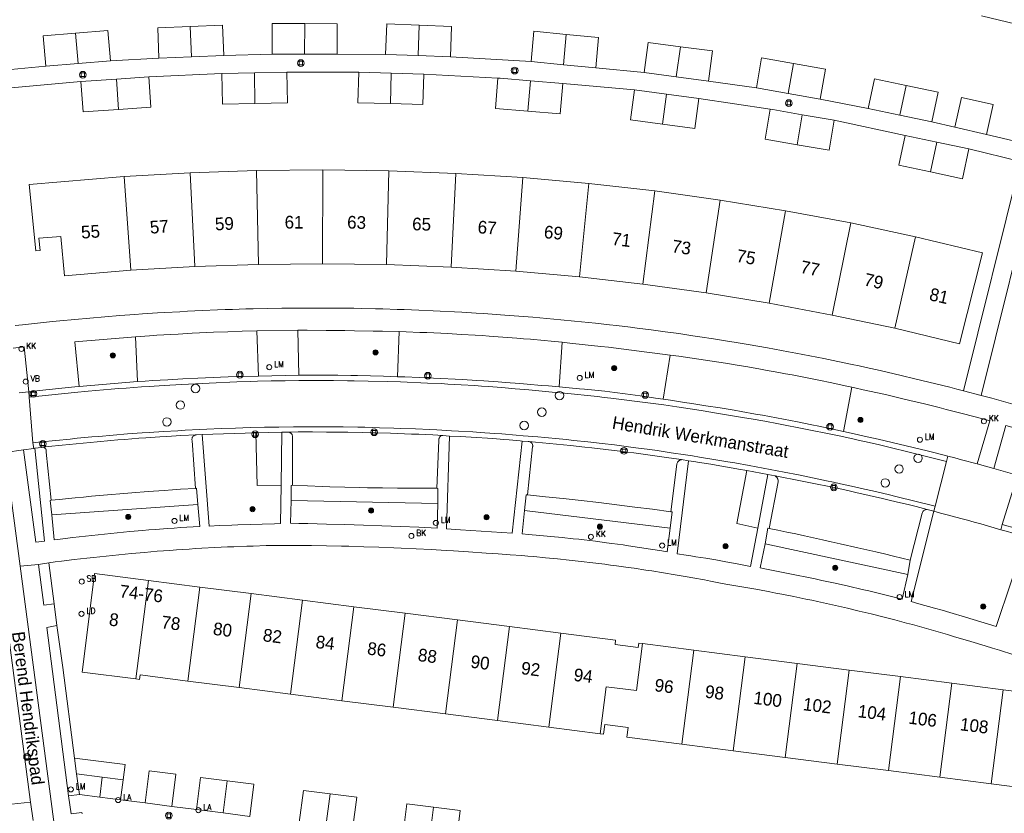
# Model space of a CAD drawing. Header units: metres. Extents: x 138165 to 154469, y 480134 to 494189.
# Tile 664 of 1056: x 146390 to 146487, y 487765 to 487843. Entities that reach past the tile are written whole.
import ezdxf

# ---------------------------------------------------------------- set-up
doc = ezdxf.new("R2010")
doc.units = ezdxf.units.M
doc.header["$LTSCALE"] = 0.001
doc.header["$MEASUREMENT"] = 0
for name, color, linetype, lineweight in [('Level 5', 7, 'Continuous', 0), ('TOP-L-topo objecten punt', 7, 'Continuous', 0), ('TOP-L-topo objecten vlak', 7, 'Continuous', 0), ('TOP-L-verharding molgoot', 7, 'Continuous', 0), ('TOP-T-topo huisnummering naamgeving', 7, 'Continuous', 0)]:
    doc.layers.add(name, color=color, linetype=linetype, lineweight=lineweight)
doc.styles.add('Style-INTL_ISO', font='INTL_ISO.shx')
doc.styles.add('Style-STANDARD', font='STANDARD.shx')

# ---------------------------------------------------------------- blocks, each defined once
blk = doc.blocks.new('24')
at = {"layer": 'TOP-L-topo objecten punt', "color": 7, "linetype": 'Continuous', "lineweight": 0}
for radius in [0.025, 0.0182, 0.0115, 0.005]:
    blk.add_circle((0, 0), radius, dxfattribs=at)
blk = doc.blocks.new('40')
at = {"layer": 'TOP-L-topo objecten punt', "color": 7, "linetype": 'Continuous', "lineweight": 0}
blk.add_circle((0, 0), 0.025, dxfattribs=at)
at = {"layer": 'TOP-L-topo objecten punt', "color": 7, "linetype": 'Continuous', "lineweight": 0, "style": 'Style-STANDARD'}
blk.add_text('LA', height=0.06, dxfattribs=at).set_placement((0.0483, 0))
blk = doc.blocks.new('39')
at = {"layer": 'TOP-L-topo objecten punt', "color": 7, "linetype": 'Continuous', "lineweight": 0}
for p, q in [((0.0175, 0.0175), (-0.0175, 0.0175)), ((-0.0175, 0.0175), (-0.0175, -0.0175)), ((0.0175, 0.0175), (0.0175, -0.0175)), ((0.0175, -0.0175), (-0.0175, -0.0175))]:
    blk.add_line(p, q, dxfattribs=at)
blk.add_circle((0, 0), 0.0332, dxfattribs=at)
blk = doc.blocks.new('*U13')
at = {"layer": 'Level 5', "color": 7, "linetype": 'Continuous', "lineweight": 0}
blk.add_circle((0, 0), 0.0415, dxfattribs=at)
blk = doc.blocks.new('150')
at = {"layer": 'Level 5', "color": 7, "linetype": 'Continuous', "lineweight": 0}
blk.add_blockref('*U13', (0, 0), dxfattribs=at)
blk = doc.blocks.new('72')
at = {"layer": 'TOP-L-topo objecten punt', "color": 7, "linetype": 'Continuous', "lineweight": 0}
blk.add_circle((0, 0), 0.025, dxfattribs=at)
at = {"layer": 'TOP-L-topo objecten punt', "color": 7, "linetype": 'Continuous', "lineweight": 0, "style": 'Style-STANDARD'}
blk.add_text('BK', height=0.06, dxfattribs=at).set_placement((0.0483, 0))
blk = doc.blocks.new('121')
at = {"layer": 'TOP-L-topo objecten punt', "color": 7, "linetype": 'Continuous', "lineweight": 0}
blk.add_circle((0, 0), 0.025, dxfattribs=at)
at = {"layer": 'TOP-L-topo objecten punt', "color": 7, "linetype": 'Continuous', "lineweight": 0, "style": 'Style-STANDARD'}
blk.add_text('LD', height=0.06, dxfattribs=at).set_placement((0.0483, 0))
blk = doc.blocks.new('16')
at = {"layer": 'TOP-L-topo objecten punt', "color": 7, "linetype": 'Continuous', "lineweight": 0}
blk.add_circle((0, 0), 0.025, dxfattribs=at)
at = {"layer": 'TOP-L-topo objecten punt', "color": 7, "linetype": 'Continuous', "lineweight": 0, "style": 'Style-STANDARD'}
blk.add_text('LM', height=0.06, dxfattribs=at).set_placement((0.0483, 0))
blk = doc.blocks.new('119')
at = {"layer": 'TOP-L-topo objecten punt', "color": 7, "linetype": 'Continuous', "lineweight": 0}
blk.add_circle((0, 0), 0.025, dxfattribs=at)
at = {"layer": 'TOP-L-topo objecten punt', "color": 7, "linetype": 'Continuous', "lineweight": 0, "style": 'Style-STANDARD'}
blk.add_text('KK', height=0.06, dxfattribs=at).set_placement((0.0483, 0))
blk = doc.blocks.new('175')
at = {"layer": 'TOP-L-topo objecten punt', "color": 7, "linetype": 'Continuous', "lineweight": 0}
blk.add_circle((0, 0), 0.025, dxfattribs=at)
at = {"layer": 'TOP-L-topo objecten punt', "color": 7, "linetype": 'Continuous', "lineweight": 0, "style": 'Style-STANDARD'}
blk.add_text('SB', height=0.06, dxfattribs=at).set_placement((0.0483, 0))
blk = doc.blocks.new('14')
at = {"layer": 'TOP-L-topo objecten punt', "color": 7, "linetype": 'Continuous', "lineweight": 0}
blk.add_circle((0, 0), 0.025, dxfattribs=at)
at = {"layer": 'TOP-L-topo objecten punt', "color": 7, "linetype": 'Continuous', "lineweight": 0, "style": 'Style-STANDARD'}
blk.add_text('VB', height=0.06, dxfattribs=at).set_placement((0.0483, 0))

msp = doc.modelspace()

# ---------------------------------------------------------------- linework, layer by layer
at = {"layer": 'TOP-L-topo objecten vlak', "flags": 128}
for points in [[(146494.997, 487855.976), (146488.788, 487831.246), (146485.011, 487832.147)], [(146484.495, 487843.833), (146490.393, 487842.4), (146492.668, 487851.376), (146486.589, 487852.854)], [(146406.53, 487842.79), (146403.333, 487842.659), (146403.455, 487839.662)], [(146409.85, 487839.923), (146409.728, 487842.921), (146406.53, 487842.79)], [(146406.53, 487842.79), (146406.652, 487839.793)], [(146417.819, 487843.06), (146414.619, 487843.064), (146414.615, 487840.064)], [(146417.815, 487840.059), (146417.819, 487843.06)], [(146421.015, 487840.055), (146421.019, 487843.055), (146417.819, 487843.06)], [(146429.101, 487842.908), (146425.903, 487843.025), (146425.795, 487840.027)], [(146428.993, 487839.91), (146429.101, 487842.908)], [(146432.191, 487839.795), (146432.299, 487842.793), (146429.101, 487842.908)], [(146395.245, 487842.11), (146392.056, 487841.844), (146392.304, 487838.855)], [(146398.683, 487839.386), (146398.435, 487842.375), (146395.245, 487842.11)], [(146395.245, 487842.11), (146395.494, 487839.121)], [(146443.593, 487842.001), (146440.407, 487842.305), (146440.122, 487839.319)], [(146443.593, 487842.001), (146443.308, 487839.015)], [(146446.494, 487838.712), (146446.778, 487841.698), (146443.593, 487842.001)], [(146454.832, 487840.789), (146451.66, 487841.212), (146451.264, 487838.238)], [(146454.832, 487840.789), (146454.436, 487837.815)], [(146457.608, 487837.392), (146458.004, 487840.366), (146454.832, 487840.789)], [(146406.652, 487839.793), (146403.455, 487839.662)], [(146409.85, 487839.923), (146406.652, 487839.793)], [(146414.615, 487840.064), (146409.85, 487839.923)], [(146417.815, 487840.059), (146414.615, 487840.064)], [(146421.015, 487840.055), (146417.815, 487840.059)], [(146425.795, 487840.027), (146421.015, 487840.055)], [(146428.993, 487839.91), (146425.795, 487840.027)], [(146432.191, 487839.795), (146428.993, 487839.91)], [(146440.122, 487839.319), (146432.191, 487839.795)], [(146392.304, 487838.855), (146386.078, 487838.269)], [(146395.494, 487839.121), (146392.304, 487838.855)], [(146398.683, 487839.386), (146395.494, 487839.121)], [(146403.455, 487839.662), (146398.683, 487839.386)], [(146443.308, 487839.015), (146440.122, 487839.319)], [(146446.494, 487838.712), (146443.308, 487839.015)], [(146465.988, 487839.125), (146462.836, 487839.676), (146462.319, 487836.721)], [(146465.471, 487836.17), (146465.988, 487839.125)], [(146468.623, 487835.618), (146469.14, 487838.573), (146465.988, 487839.125)], [(146399.264, 487837.593), (146402.457, 487837.811)], [(146399.468, 487834.601), (146402.66, 487834.818), (146402.457, 487837.811)], [(146402.457, 487837.811), (146409.66, 487838.132)], [(146409.66, 487838.132), (146412.859, 487838.198)], [(146409.66, 487838.132), (146409.72, 487835.134), (146412.919, 487835.199)], [(146412.859, 487838.198), (146416.058, 487838.262)], [(146412.859, 487838.198), (146412.919, 487835.199)], [(146412.919, 487835.199), (146416.118, 487835.263), (146416.058, 487838.262)], [(146416.058, 487838.262), (146423.156, 487838.263)], [(146423.156, 487838.263), (146423.07, 487835.266), (146426.27, 487835.174)], [(146423.156, 487838.263), (146426.355, 487838.173)], [(146426.27, 487835.174), (146426.355, 487838.173)], [(146426.27, 487835.174), (146429.468, 487835.083), (146429.554, 487838.082)], [(146426.355, 487838.173), (146429.554, 487838.082)], [(146429.554, 487838.082), (146436.844, 487837.688)], [(146451.264, 487838.238), (146446.494, 487838.712)], [(146454.436, 487837.815), (146451.264, 487838.238)], [(146457.608, 487837.392), (146454.436, 487837.815)], [(146386.322, 487836.494), (146395.773, 487837.352)], [(146395.773, 487837.352), (146399.264, 487837.593)], [(146395.773, 487837.352), (146395.976, 487834.362), (146399.468, 487834.601)], [(146399.468, 487834.601), (146399.264, 487837.593)], [(146436.844, 487837.688), (146436.623, 487834.699), (146439.811, 487834.442)], [(146436.844, 487837.688), (146437.094, 487837.67), (146440.054, 487837.432)], [(146440.054, 487837.432), (146439.811, 487834.442)], [(146439.811, 487834.442), (146443.003, 487834.185), (146443.244, 487837.175)], [(146440.054, 487837.432), (146443.244, 487837.175)], [(146443.244, 487837.175), (146450.32, 487836.544)], [(146462.319, 487836.721), (146457.608, 487837.392)], [(146477.094, 487836.97), (146473.964, 487837.636), (146473.339, 487834.702)], [(146476.469, 487834.036), (146477.094, 487836.97)], [(146479.599, 487833.369), (146480.224, 487836.303), (146477.094, 487836.97)], [(146450.32, 487836.544), (146449.906, 487833.573), (146453.076, 487833.146)], [(146450.32, 487836.544), (146453.479, 487836.118)], [(146453.076, 487833.146), (146453.479, 487836.118)], [(146453.479, 487836.118), (146456.65, 487835.691)], [(146465.471, 487836.17), (146462.319, 487836.721)], [(146468.623, 487835.618), (146465.471, 487836.17)], [(146453.076, 487833.146), (146456.25, 487832.717), (146456.65, 487835.691)], [(146456.65, 487835.691), (146463.693, 487834.627)], [(146473.339, 487834.702), (146468.623, 487835.618)], [(146485.011, 487832.147), (146485.65, 487835.078), (146482.527, 487835.776), (146481.888, 487832.845)], [(146463.693, 487834.627), (146463.18, 487831.674), (146466.329, 487831.127)], [(146463.693, 487834.627), (146463.951, 487834.585), (146466.845, 487834.082)], [(146466.329, 487831.127), (146466.845, 487834.082)], [(146466.845, 487834.082), (146469.998, 487833.535)], [(146476.469, 487834.036), (146473.339, 487834.702)], [(146479.599, 487833.369), (146476.469, 487834.036)], [(146466.329, 487831.127), (146469.485, 487830.579), (146469.998, 487833.535)], [(146469.998, 487833.535), (146476.986, 487832.042)], [(146481.888, 487832.845), (146479.599, 487833.369)], [(146476.986, 487832.042), (146476.359, 487829.109), (146479.486, 487828.441)], [(146476.986, 487832.042), (146480.115, 487831.374)], [(146485.011, 487832.147), (146481.888, 487832.845)], [(146479.486, 487828.441), (146480.115, 487831.374)], [(146480.115, 487831.374), (146483.244, 487830.705)], [(146479.486, 487828.441), (146482.617, 487827.771), (146483.244, 487830.705)], [(146483.244, 487830.705), (146488.348, 487829.476), (146482.723, 487806.88)], [(146406.55, 487828.37), (146400.035, 487827.987)], [(146413.072, 487828.594), (146406.55, 487828.37)], [(146406.55, 487828.37), (146406.981, 487819.12)], [(146419.599, 487828.659), (146413.072, 487828.594)], [(146413.072, 487828.594), (146413.277, 487819.337)], [(146419.577, 487819.399), (146419.599, 487828.659)], [(146426.124, 487828.564), (146419.599, 487828.659)], [(146426.124, 487828.564), (146425.876, 487819.307)], [(146432.723, 487828.305), (146426.124, 487828.564)], [(146432.246, 487819.059), (146432.723, 487828.305)], [(146439.312, 487827.883), (146432.723, 487828.305)], [(146484.48, 487806.419), (146490.082, 487829.019), (146495.646, 487827.435)], [(146400.035, 487827.987), (146390.687, 487827.208), (146391.314, 487820.657), (146391.743, 487820.693), (146391.627, 487821.909), (146393.789, 487822.089), (146394.16, 487818.206), (146400.692, 487818.75)], [(146400.035, 487827.987), (146400.692, 487818.75)], [(146438.607, 487818.65), (146439.312, 487827.883)], [(146445.816, 487827.307), (146439.312, 487827.883)], [(146444.882, 487818.094), (146445.816, 487827.307)], [(146452.304, 487826.571), (146445.816, 487827.307)], [(146452.304, 487826.571), (146451.14, 487817.384)], [(146458.769, 487825.678), (146452.304, 487826.571)], [(146458.769, 487825.678), (146457.38, 487816.523)], [(146465.207, 487824.627), (146458.769, 487825.678)], [(146463.597, 487815.508), (146465.207, 487824.627)], [(146471.623, 487823.418), (146465.207, 487824.627)], [(146471.623, 487823.418), (146469.789, 487814.341)], [(146478.006, 487822.062), (146471.623, 487823.418)], [(146478.006, 487822.062), (146475.951, 487813.032)], [(146475.951, 487813.032), (146482.325, 487811.498), (146484.6, 487820.474), (146478.006, 487822.062)], [(146413.277, 487819.337), (146419.577, 487819.399)], [(146419.577, 487819.399), (146425.876, 487819.307)], [(146400.692, 487818.75), (146406.981, 487819.12)], [(146406.981, 487819.12), (146413.277, 487819.337)], [(146425.876, 487819.307), (146432.246, 487819.059)], [(146432.246, 487819.059), (146438.607, 487818.65)], [(146438.607, 487818.65), (146444.882, 487818.094)], [(146444.882, 487818.094), (146451.14, 487817.384)], [(146451.14, 487817.384), (146457.38, 487816.523)], [(146457.38, 487816.523), (146463.597, 487815.508)], [(146463.597, 487815.508), (146469.789, 487814.341)], [(146482.723, 487806.88), (146482.07, 487807.049), (146481.385, 487807.224), (146480.013, 487807.569), (146479.327, 487807.738), (146477.952, 487808.071), (146476.576, 487808.396), (146475.887, 487808.556), (146474.508, 487808.869), (146473.128, 487809.175), (146472.437, 487809.325), (146471.745, 487809.472), (146470.361, 487809.762), (146468.975, 487810.045), (146468.282, 487810.183), (146467.588, 487810.319), (146466.894, 487810.453), (146466.199, 487810.585), (146465.504, 487810.716), (146464.809, 487810.844), (146463.417, 487811.095), (146461.51, 487811.43), (146460.149, 487811.661), (146459.468, 487811.774), (146458.105, 487811.993), (146456.741, 487812.205), (146456.059, 487812.307), (146454.693, 487812.507), (146453.326, 487812.699), (146451.958, 487812.883), (146450.589, 487813.059), (146449.904, 487813.143), (146448.533, 487813.307), (146447.847, 487813.386), (146446.475, 487813.539), (146445.103, 487813.683), (146444.416, 487813.752), (146443.042, 487813.884), (146441.667, 487814.008), (146440.979, 487814.067), (146440.291, 487814.124), (146438.915, 487814.233), (146437.539, 487814.333), (146435.423, 487814.479), (146434.716, 487814.525), (146433.3, 487814.611), (146432.592, 487814.652), (146431.175, 487814.726), (146430.467, 487814.76), (146429.049, 487814.822), (146427.632, 487814.877), (146426.923, 487814.901), (146425.505, 487814.943), (146424.796, 487814.961), (146423.378, 487814.992), (146422.669, 487815.004), (146421.251, 487815.022), (146419.832, 487815.032), (146418.414, 487815.035), (146417.704, 487815.033), (146416.286, 487815.023), (146415.577, 487815.015), (146414.158, 487814.994), (146412.74, 487814.964), (146412.031, 487814.946), (146410.71, 487814.903), (146409.97, 487814.876), (146409.229, 487814.847), (146407.749, 487814.783), (146407.008, 487814.748), (146406.268, 487814.711), (146405.529, 487814.672), (146404.049, 487814.588), (146403.309, 487814.543), (146401.831, 487814.447), (146401.091, 487814.396), (146399.613, 487814.288), (146398.136, 487814.172), (146396.659, 487814.048), (146395.183, 487813.916), (146393.708, 487813.776), (146392.971, 487813.703), (146391.497, 487813.552), (146390.023, 487813.392), (146389.287, 487813.309)], [(146469.789, 487814.341), (146475.951, 487813.032)], [(146413.116, 487812.783), (146411.648, 487812.743), (146410.245, 487812.697), (146408.843, 487812.643), (146407.441, 487812.581), (146406.74, 487812.547), (146405.338, 487812.472), (146404.637, 487812.432), (146403.937, 487812.39), (146403.236, 487812.346), (146402.536, 487812.3), (146401.136, 487812.202)], [(146417.14, 487812.842), (146413.116, 487812.783)], [(146413.255, 487808.332), (146413.116, 487812.783)], [(146417.14, 487812.842), (146418.069, 487812.839), (146419.927, 487812.828), (146421.785, 487812.808), (146422.714, 487812.795), (146424.572, 487812.764), (146425.501, 487812.745), (146427.134, 487812.707)], [(146417.235, 487808.41), (146417.14, 487812.842)], [(146427.134, 487812.707), (146426.978, 487808.259)], [(146443.175, 487811.658), (146442.103, 487811.763), (146441.424, 487811.827), (146440.066, 487811.949), (146439.386, 487812.006), (146438.707, 487812.062), (146437.347, 487812.168), (146435.987, 487812.266), (146435.307, 487812.312), (146434.626, 487812.356), (146433.265, 487812.438), (146431.903, 487812.511), (146431.222, 487812.545), (146429.86, 487812.607), (146429.178, 487812.635), (146427.816, 487812.685), (146427.134, 487812.707)], [(146395.588, 487807.308), (146395.174, 487811.703), (146401.136, 487812.202)], [(146401.136, 487812.202), (146401.356, 487807.778)], [(146442.884, 487807.252), (146443.175, 487811.658)], [(146443.175, 487811.658), (146443.937, 487811.581), (146445.46, 487811.42), (146446.982, 487811.251), (146447.743, 487811.164), (146448.504, 487811.074), (146450.024, 487810.89), (146451.543, 487810.697), (146452.303, 487810.598), (146453.822, 487810.393)], [(146389.107, 487811.093), (146390.182, 487811.197), (146390.623, 487806.761)], [(146453.822, 487810.393), (146453.155, 487806.039)], [(146471.727, 487807.233), (146471.076, 487807.375), (146469.774, 487807.652), (146468.469, 487807.921), (146467.817, 487808.053), (146467.163, 487808.183), (146466.51, 487808.311), (146465.856, 487808.436), (146465.202, 487808.56), (146464.547, 487808.682), (146463.237, 487808.92), (146462.581, 487809.036), (146461.268, 487809.263), (146460.612, 487809.373), (146459.297, 487809.587), (146457.981, 487809.793), (146457.323, 487809.894), (146456.005, 487810.088), (146455.346, 487810.183), (146454.687, 487810.275), (146453.822, 487810.393)], [(146390.669, 487806.238), (146395.129, 487806.724), (146396.496, 487806.847), (146397.244, 487806.911), (146398.74, 487807.034), (146399.488, 487807.092), (146400.237, 487807.148), (146401.734, 487807.255), (146402.483, 487807.305), (146403.981, 487807.4), (146405.678, 487807.501), (146406.359, 487807.539), (146407.719, 487807.61), (146409.081, 487807.672), (146410.442, 487807.727), (146411.123, 487807.751), (146412.485, 487807.794), (146413.166, 487807.812), (146414.529, 487807.843), (146415.891, 487807.865), (146417.254, 487807.88), (146417.935, 487807.884), (146419.298, 487807.887), (146420.66, 487807.881), (146422.023, 487807.868), (146422.704, 487807.858), (146424.067, 487807.833), (146425.935, 487807.788), (146427.266, 487807.748), (146427.931, 487807.725), (146429.261, 487807.673), (146429.927, 487807.644), (146431.257, 487807.58), (146431.921, 487807.545), (146433.251, 487807.469), (146434.58, 487807.385), (146435.244, 487807.34), (146435.908, 487807.293), (146437.236, 487807.193), (146438.563, 487807.085), (146439.889, 487806.969), (146441.215, 487806.845), (146441.878, 487806.78), (146442.54, 487806.713), (146443.407, 487806.633), (146444.715, 487806.505), (146445.369, 487806.438), (146446.676, 487806.298), (146447.329, 487806.226), (146447.982, 487806.151), (146449.287, 487805.995), (146450.591, 487805.832), (146451.894, 487805.66), (146453.196, 487805.481), (146454.497, 487805.293), (146455.147, 487805.197), (146456.446, 487804.998), (146457.095, 487804.895), (146458.392, 487804.684), (146461.15, 487804.22), (146461.819, 487804.104), (146463.157, 487803.867), (146464.493, 487803.622), (146465.16, 487803.497), (146466.494, 487803.24), (146467.16, 487803.109), (146467.826, 487802.975), (146469.157, 487802.703), (146470.486, 487802.423), (146471.813, 487802.135), (146472.476, 487801.988), (146473.138, 487801.839), (146474.462, 487801.535), (146475.784, 487801.224), (146477.104, 487800.904), (146477.764, 487800.742), (146478.422, 487800.577), (146479.081, 487800.411), (146479.739, 487800.243), (146481.053, 487799.9)], [(146401.356, 487807.778), (146395.588, 487807.308)], [(146401.356, 487807.778), (146402.099, 487807.828), (146402.842, 487807.875), (146403.585, 487807.921), (146404.328, 487807.964), (146405.815, 487808.046), (146407.302, 487808.119), (146408.046, 487808.153), (146408.79, 487808.184), (146409.534, 487808.214), (146410.278, 487808.241), (146411.766, 487808.291), (146413.255, 487808.332)], [(146417.235, 487808.41), (146413.255, 487808.332)], [(146426.978, 487808.259), (146426.232, 487808.287), (146425.59, 487808.309), (146424.305, 487808.346), (146423.02, 487808.376), (146422.377, 487808.388), (146421.092, 487808.405), (146419.806, 487808.415), (146419.163, 487808.417), (146418.521, 487808.416), (146417.235, 487808.41)], [(146442.884, 487807.252), (146441.846, 487807.349), (146441.139, 487807.412), (146439.725, 487807.533), (146439.018, 487807.59), (146437.604, 487807.699), (146436.896, 487807.75), (146435.481, 487807.847), (146434.773, 487807.892), (146433.356, 487807.977), (146432.648, 487808.016), (146431.231, 487808.089), (146430.522, 487808.122), (146429.105, 487808.183), (146427.687, 487808.236), (146426.978, 487808.259)], [(146395.588, 487807.308), (146395.179, 487807.254), (146391.695, 487806.895), (146390.623, 487806.761)], [(146453.155, 487806.039), (146452.375, 487806.161), (146451.38, 487806.31), (146450.384, 487806.45), (146449.886, 487806.518), (146449.387, 487806.583), (146448.389, 487806.708), (146447.89, 487806.767), (146447.39, 487806.825), (146446.39, 487806.934), (146445.389, 487807.035), (146444.889, 487807.082), (146443.887, 487807.171), (146442.884, 487807.252)], [(146470.892, 487802.872), (146471.727, 487807.233)], [(146471.727, 487807.233), (146473.151, 487806.92), (146474.589, 487806.595), (146475.307, 487806.43), (146476.741, 487806.094), (146477.458, 487805.923), (146478.89, 487805.575), (146480.32, 487805.219), (146481.035, 487805.038), (146482.462, 487804.671), (146483.887, 487804.296), (146485.31, 487803.913), (146484.091, 487799.664)], [(146484.48, 487806.419), (146482.723, 487806.88)], [(146390.623, 487806.761), (146389.693, 487806.661)], [(146390.623, 487806.761), (146390.669, 487806.238)], [(146391.045, 487801.738), (146390.669, 487806.238)], [(146470.892, 487802.872), (146469.845, 487803.096), (146468.463, 487803.384), (146467.771, 487803.526), (146466.385, 487803.802), (146465.692, 487803.938), (146464.305, 487804.203), (146462.916, 487804.46), (146462.221, 487804.586), (146460.829, 487804.831), (146460.133, 487804.951), (146458.74, 487805.184), (146457.346, 487805.41), (146455.95, 487805.627), (146455.252, 487805.733), (146453.854, 487805.939), (146453.155, 487806.039)], [(146487.591, 487805.561), (146486.216, 487805.946), (146485.528, 487806.135), (146484.48, 487806.419)], [(146391.045, 487801.738), (146391.879, 487801.831), (146393.293, 487801.982), (146394.707, 487802.125), (146395.414, 487802.194), (146396.83, 487802.325), (146397.538, 487802.388), (146398.954, 487802.507), (146400.371, 487802.619), (146401.789, 487802.722), (146402.498, 487802.771), (146403.916, 487802.862), (146405.335, 487802.946), (146406.045, 487802.984), (146407.465, 487803.056), (146408.175, 487803.089), (146409.595, 487803.148), (146411.015, 487803.2), (146412.436, 487803.243), (146413.857, 487803.279), (146415.278, 487803.306), (146416.7, 487803.326), (146417.36, 487803.332), (146418.07, 487803.334), (146419.491, 487803.331), (146420.912, 487803.32), (146421.623, 487803.312), (146423.043, 487803.289), (146423.754, 487803.275), (146425.174, 487803.24), (146426.595, 487803.197), (146427.305, 487803.173), (146428.724, 487803.118), (146430.144, 487803.055), (146430.854, 487803.021), (146432.273, 487802.946), (146432.982, 487802.906), (146434.4, 487802.819), (146435.109, 487802.773), (146436.527, 487802.674), (146437.235, 487802.622), (146438.652, 487802.511), (146439.36, 487802.453), (146440.775, 487802.33), (146441.483, 487802.266), (146442.898, 487802.131), (146443.605, 487802.061), (146444.311, 487801.989), (146445.724, 487801.838), (146447.136, 487801.68), (146448.333, 487801.539), (146449.735, 487801.36), (146450.435, 487801.267), (146451.835, 487801.076), (146452.535, 487800.977), (146453.934, 487800.774), (146455.331, 487800.563), (146456.029, 487800.454), (146456.727, 487800.344), (146458.122, 487800.117), (146459.515, 487799.882), (146460.212, 487799.762), (146461.603, 487799.515), (146462.298, 487799.389), (146463.688, 487799.13), (146465.076, 487798.864), (146466.462, 487798.59), (146467.847, 487798.308), (146469.23, 487798.018), (146469.921, 487797.87), (146470.611, 487797.72), (146471.991, 487797.415), (146472.68, 487797.259), (146474.057, 487796.942), (146475.433, 487796.617), (146476.068, 487796.464), (146479.946, 487795.517)], [(146489.324, 487802.778), (146486.91, 487803.461), (146485.707, 487799.205)], [(146392.038, 487801.312), (146392.562, 487801.371), (146393.932, 487801.52), (146394.617, 487801.591), (146395.303, 487801.66), (146396.674, 487801.793), (146397.361, 487801.856), (146398.733, 487801.977), (146399.42, 487802.034), (146400.107, 487802.089), (146401.481, 487802.194), (146402.168, 487802.243), (146403.543, 487802.336), (146404.231, 487802.379), (146405.607, 487802.46), (146407.154, 487802.541)], [(146407.063, 487797.263), (146406.716, 487801.989), (146406.709, 487802.049), (146406.709, 487802.08), (146406.71, 487802.111), (146406.719, 487802.171), (146406.736, 487802.23), (146406.747, 487802.259), (146406.775, 487802.313), (146406.81, 487802.364), (146406.851, 487802.409), (146406.874, 487802.43), (146406.898, 487802.449), (146406.923, 487802.466), (146406.977, 487802.496), (146407.034, 487802.519), (146407.063, 487802.527), (146407.093, 487802.534), (146407.154, 487802.541)], [(146407.154, 487802.541), (146407.725, 487802.583)], [(146407.725, 487802.583), (146413.014, 487802.718)], [(146415.499, 487797.577), (146415.442, 487793.783), (146414.841, 487793.773), (146413.64, 487793.747), (146412.439, 487793.713), (146411.238, 487793.67), (146410.638, 487793.646), (146409.438, 487793.592), (146408.422, 487793.54), (146407.725, 487802.583)], [(146415.578, 487802.783), (146413.014, 487802.718)], [(146413.014, 487802.718), (146413.146, 487797.542), (146415.499, 487797.577)], [(146415.499, 487797.577), (146415.578, 487802.783)], [(146415.578, 487802.783), (146416.168, 487802.81)], [(146431.445, 487802.471), (146430.443, 487802.523), (146429.049, 487802.587), (146428.351, 487802.617), (146426.956, 487802.67), (146426.259, 487802.693), (146424.863, 487802.734), (146423.468, 487802.767), (146422.072, 487802.792), (146421.374, 487802.801), (146419.978, 487802.814), (146418.582, 487802.819), (146417.186, 487802.816), (146416.168, 487802.81)], [(146416.168, 487802.81), (146416.228, 487802.804), (146416.258, 487802.797), (146416.318, 487802.779), (146416.347, 487802.767), (146416.402, 487802.738), (146416.452, 487802.702), (146416.476, 487802.681), (146416.519, 487802.636), (146416.538, 487802.612), (146416.571, 487802.559), (146416.598, 487802.503), (146416.617, 487802.443), (146416.628, 487802.382), (146416.631, 487802.32), (146416.612, 487797.575)], [(146430.829, 487797.269), (146431.051, 487801.983), (146431.042, 487802.048), (146431.042, 487802.077), (146431.047, 487802.133), (146431.06, 487802.188), (146431.081, 487802.241), (146431.109, 487802.291), (146431.125, 487802.314), (146431.143, 487802.336), (146431.163, 487802.356), (146431.206, 487802.393), (146431.254, 487802.423), (146431.28, 487802.436), (146431.333, 487802.455), (146431.36, 487802.462), (146431.388, 487802.467), (146431.445, 487802.471)], [(146431.445, 487802.471), (146432.074, 487802.412)], [(146439.253, 487801.917), (146438.269, 487792.83), (146437.247, 487792.904), (146435.204, 487793.047), (146433.16, 487793.181), (146431.801, 487793.266), (146432.074, 487802.412)], [(146432.074, 487802.412), (146433.149, 487802.361), (146433.686, 487802.332), (146434.761, 487802.269), (146435.835, 487802.197), (146436.372, 487802.159), (146437.445, 487802.075), (146437.981, 487802.031), (146439.053, 487801.936), (146439.253, 487801.917)], [(146439.253, 487801.917), (146439.853, 487801.885), (146439.921, 487801.879)], [(146481.192, 487800.434), (146479.819, 487800.786), (146479.135, 487800.958), (146477.766, 487801.297), (146477.081, 487801.463), (146475.708, 487801.79), (146474.335, 487802.109), (146472.959, 487802.42), (146472.27, 487802.573), (146470.892, 487802.872)], [(146388.308, 487800.804), (146390.111, 487801.063)], [(146391.217, 487801.212), (146392.177, 487792.06), (146391.324, 487791.944), (146390.111, 487801.063)], [(146390.111, 487801.063), (146391.118, 487801.199)], [(146391.118, 487801.199), (146391.045, 487801.738)], [(146391.118, 487801.199), (146391.217, 487801.212)], [(146391.217, 487801.212), (146391.877, 487801.294), (146392.038, 487801.312)], [(146392.038, 487801.312), (146392.064, 487801.308), (146392.116, 487801.294), (146392.141, 487801.285), (146392.188, 487801.26), (146392.231, 487801.228), (146392.251, 487801.21), (146392.286, 487801.169), (146392.301, 487801.147), (146392.314, 487801.124), (146392.326, 487801.1), (146392.336, 487801.075), (146392.35, 487801.023), (146392.356, 487800.97), (146392.354, 487800.916), (146392.344, 487800.864), (146392.336, 487800.838), (146392.825, 487796.086)], [(146439.921, 487801.879), (146439.945, 487801.874), (146440.002, 487801.857), (146440.03, 487801.845), (146440.082, 487801.817), (146440.106, 487801.801), (146440.152, 487801.763), (146440.192, 487801.719), (146440.21, 487801.695), (146440.226, 487801.67), (146440.253, 487801.617), (146440.272, 487801.561), (146440.279, 487801.532), (146440.284, 487801.503), (146440.288, 487801.444), (146440.284, 487801.384), (146440.279, 487801.355), (146439.767, 487796.62)], [(146454.94, 487800.089), (146453.713, 487800.271), (146452.332, 487800.468), (146451.64, 487800.564), (146450.257, 487800.749), (146449.565, 487800.838), (146448.873, 487800.926), (146447.488, 487801.096), (146446.101, 487801.257), (146445.408, 487801.335), (146444.02, 487801.484), (146443.326, 487801.556), (146441.938, 487801.694), (146440.548, 487801.823), (146439.921, 487801.879)], [(146389.782, 487789.607), (146388.308, 487800.804)], [(146453.898, 487794.951), (146454.482, 487799.648), (146454.49, 487799.681), (146454.512, 487799.745), (146454.541, 487799.805), (146454.558, 487799.834), (146454.577, 487799.862), (146454.598, 487799.889), (146454.644, 487799.939), (146454.695, 487799.982), (146454.722, 487800.002), (146454.751, 487800.02), (146454.781, 487800.036), (146454.842, 487800.063), (146454.907, 487800.082), (146454.94, 487800.089)], [(146462.466, 487793.341), (146461.733, 487789.568), (146461.247, 487789.665), (146460.275, 487789.853), (146459.301, 487790.034), (146458.325, 487790.206), (146457.348, 487790.371), (146456.37, 487790.527), (146455.881, 487790.603), (146455.391, 487790.676), (146454.509, 487790.803), (146455.62, 487799.976)], [(146454.94, 487800.089), (146455.62, 487799.976)], [(146455.62, 487799.976), (146456.172, 487799.893), (146456.723, 487799.808), (146457.825, 487799.633), (146458.376, 487799.542), (146458.926, 487799.449), (146460.025, 487799.258), (146460.574, 487799.159), (146461.381, 487799.01)], [(146481.053, 487799.9), (146481.192, 487800.434)], [(146484.091, 487799.664), (146482.55, 487800.078), (146481.868, 487800.258), (146481.192, 487800.434)], [(146461.381, 487799.01), (146460.409, 487793.79), (146462.466, 487793.341)], [(146463.438, 487798.632), (146461.381, 487799.01)], [(146481.053, 487799.9), (146479.946, 487795.517)], [(146485.707, 487799.205), (146484.091, 487799.664)], [(146488.032, 487798.545), (146485.707, 487799.205)], [(146462.466, 487793.341), (146463.438, 487798.632)], [(146463.438, 487798.632), (146464.174, 487798.497)], [(146463.571, 487793.32), (146464.473, 487797.918), (146464.472, 487797.991), (146464.468, 487798.027), (146464.455, 487798.099), (146464.433, 487798.169), (146464.42, 487798.203), (146464.405, 487798.236), (146464.388, 487798.268), (146464.349, 487798.329), (146464.303, 487798.386), (146464.278, 487798.413), (146464.251, 487798.438), (146464.223, 487798.461), (146464.174, 487798.497)], [(146464.174, 487798.497), (146464.839, 487798.372), (146466.168, 487798.116), (146467.495, 487797.852), (146468.158, 487797.717), (146469.482, 487797.441), (146470.144, 487797.3), (146471.466, 487797.013), (146472.127, 487796.866), (146473.447, 487796.567), (146474.764, 487796.26), (146475.423, 487796.103), (146476.08, 487795.945), (146477.395, 487795.622), (146478.051, 487795.458), (146479.159, 487795.176)], [(146392.825, 487796.086), (146393.621, 487796.169), (146395.214, 487796.328), (146396.01, 487796.405), (146396.807, 487796.48), (146398.401, 487796.623), (146399.996, 487796.759), (146400.794, 487796.824), (146402.39, 487796.947), (146403.986, 487797.063), (146404.785, 487797.118), (146405.583, 487797.17), (146407.063, 487797.263)], [(146407.063, 487797.263), (146407.152, 487797.267), (146407.289, 487795.673)], [(146416.499, 487796.07), (146416.494, 487797.543), (146416.612, 487797.575)], [(146416.612, 487797.575), (146418.089, 487797.509), (146419.567, 487797.45), (146420.306, 487797.424), (146421.784, 487797.378), (146423.263, 487797.34), (146424.002, 487797.324), (146424.741, 487797.309), (146425.481, 487797.297), (146426.959, 487797.279), (146427.699, 487797.273), (146428.438, 487797.269), (146429.917, 487797.266), (146430.829, 487797.269)], [(146430.829, 487797.269), (146430.922, 487797.244), (146430.937, 487795.761)], [(146486.554, 487793.704), (146487.824, 487797.811)], [(146439.491, 487795.07), (146439.638, 487796.607), (146439.767, 487796.62)], [(146439.767, 487796.62), (146440.649, 487796.531), (146441.53, 487796.44), (146443.292, 487796.252), (146445.054, 487796.056), (146446.814, 487795.853), (146448.574, 487795.641), (146450.332, 487795.421), (146452.09, 487795.194), (146453.898, 487794.951)], [(146392.895, 487794.637), (146392.726, 487796.065), (146392.825, 487796.086)], [(146392.895, 487794.637), (146407.289, 487795.673)], [(146407.289, 487795.673), (146407.471, 487793.501), (146406.844, 487793.465), (146405.592, 487793.388), (146404.965, 487793.346), (146404.339, 487793.302), (146403.088, 487793.209), (146402.462, 487793.159), (146401.836, 487793.107), (146400.586, 487792.998), (146399.961, 487792.94), (146398.712, 487792.819), (146398.087, 487792.755), (146396.839, 487792.622), (146396.215, 487792.552), (146394.969, 487792.407), (146393.723, 487792.254), (146393.139, 487792.179), (146392.895, 487794.637)], [(146430.937, 487795.761), (146430.887, 487793.335), (146429.067, 487793.423), (146427.247, 487793.504), (146425.427, 487793.576), (146423.606, 487793.64), (146422.695, 487793.67), (146421.785, 487793.697), (146419.964, 487793.745), (146418.142, 487793.785), (146417.231, 487793.803), (146416.435, 487793.816), (146416.499, 487796.07)], [(146430.937, 487795.761), (146416.499, 487796.07)], [(146479.159, 487795.176), (146479.097, 487795.176), (146479.067, 487795.173), (146479.036, 487795.168), (146478.977, 487795.153), (146478.948, 487795.142), (146478.893, 487795.115), (146478.866, 487795.099), (146478.817, 487795.062), (146478.794, 487795.041), (146478.773, 487795.019), (146478.753, 487794.995), (146478.735, 487794.97), (146478.704, 487794.917), (146478.691, 487794.889), (146478.67, 487794.831), (146477.471, 487790.19)], [(146479.159, 487795.176), (146479.816, 487794.998)], [(146479.946, 487795.517), (146479.816, 487794.998)], [(146453.837, 487793.351), (146453.536, 487791.003), (146452.993, 487791.095), (146451.907, 487791.274), (146450.819, 487791.444), (146449.73, 487791.607), (146449.185, 487791.685), (146448.094, 487791.836), (146447.549, 487791.908), (146446.456, 487792.047), (146445.363, 487792.178), (146444.816, 487792.24), (146444.269, 487792.301), (146443.174, 487792.416), (146442.078, 487792.523), (146440.982, 487792.622), (146439.884, 487792.713), (146439.233, 487792.763), (146439.491, 487795.07)], [(146453.837, 487793.351), (146439.491, 487795.07)], [(146453.898, 487794.951), (146454.032, 487794.952), (146453.837, 487793.351)], [(146488.911, 487792.442), (146485.954, 487783.647), (146485.196, 487783.881), (146483.677, 487784.342), (146482.917, 487784.57), (146481.395, 487785.02), (146480.633, 487785.242), (146479.87, 487785.462), (146478.344, 487785.897), (146477.573, 487786.113), (146479.816, 487794.998)], [(146479.816, 487794.998), (146480.477, 487794.826), (146481.137, 487794.651), (146482.455, 487794.297), (146483.114, 487794.117), (146483.772, 487793.935), (146484.429, 487793.751), (146485.742, 487793.378), (146486.404, 487793.186)], [(146463.173, 487791.789), (146463.449, 487793.328), (146463.571, 487793.32)], [(146463.571, 487793.32), (146464.449, 487793.138), (146465.326, 487792.953), (146466.204, 487792.767), (146467.08, 487792.579), (146468.832, 487792.196), (146469.708, 487792.002), (146470.583, 487791.806), (146472.331, 487791.408), (146473.205, 487791.206), (146474.078, 487791.002), (146474.951, 487790.796), (146475.823, 487790.588), (146477.471, 487790.19)], [(146486.554, 487793.704), (146486.404, 487793.186)], [(146486.404, 487793.186), (146487.053, 487792.997), (146488.362, 487792.608), (146488.911, 487792.442)], [(146487.942, 487793.29), (146486.554, 487793.704)], [(146392.607, 487789.921), (146393.233, 487790.004), (146393.86, 487790.084), (146395.114, 487790.24), (146396.368, 487790.387), (146396.996, 487790.458), (146398.252, 487790.593), (146398.88, 487790.658), (146400.138, 487790.782), (146400.767, 487790.84), (146402.025, 487790.952), (146403.284, 487791.056), (146404.544, 487791.151), (146405.174, 487791.196), (146405.804, 487791.239), (146406.435, 487791.28), (146407.065, 487791.319), (146407.696, 487791.355), (146408.957, 487791.423), (146410.219, 487791.483), (146410.85, 487791.51), (146412.113, 487791.557), (146412.744, 487791.578), (146414.007, 487791.614), (146414.786, 487791.632), (146415.524, 487791.633), (146417.001, 487791.628), (146418.477, 487791.615), (146419.954, 487791.594), (146421.43, 487791.565), (146422.168, 487791.548), (146423.644, 487791.507), (146425.12, 487791.458), (146426.595, 487791.401), (146427.333, 487791.37), (146428.808, 487791.301), (146430.282, 487791.224), (146431.757, 487791.139), (146432.493, 487791.094), (146433.967, 487790.997), (146435.709, 487790.872), (146436.879, 487790.799), (146438.049, 487790.718), (146439.218, 487790.629), (146439.802, 487790.581), (146440.386, 487790.532), (146441.554, 487790.427), (146442.721, 487790.314), (146443.887, 487790.193), (146445.052, 487790.064), (146446.217, 487789.927), (146446.798, 487789.855), (146447.38, 487789.782), (146447.961, 487789.707), (146448.542, 487789.629), (146449.704, 487789.469), (146450.284, 487789.385), (146451.444, 487789.213), (146452.023, 487789.124), (146453.181, 487788.939), (146454.337, 487788.747), (146455.493, 487788.547), (146456.07, 487788.444), (146457.223, 487788.232), (146457.799, 487788.123), (146458.95, 487787.899), (146459.505, 487787.788), (146460.098, 487787.69), (146460.69, 487787.589), (146461.874, 487787.383), (146462.466, 487787.277), (146463.647, 487787.058), (146464.238, 487786.946), (146464.828, 487786.832), (146466.007, 487786.598), (146467.184, 487786.356), (146467.772, 487786.232), (146468.359, 487786.106), (146469.533, 487785.849), (146470.705, 487785.583), (146471.291, 487785.448), (146472.46, 487785.171), (146473.628, 487784.886), (146474.793, 487784.593), (146475.957, 487784.293), (146477.119, 487783.985), (146477.699, 487783.828), (146478.857, 487783.508), (146480.014, 487783.181), (146481.168, 487782.846), (146481.744, 487782.675), (146482.32, 487782.503), (146482.895, 487782.329), (146483.464, 487782.154), (146484.88, 487781.732), (146485.587, 487781.518), (146486.293, 487781.302), (146487.704, 487780.865)], [(146477.236, 487788.788), (146476.673, 487786.351), (146475.361, 487786.678), (146474.048, 487786.997), (146473.39, 487787.153), (146472.732, 487787.308), (146471.415, 487787.611), (146470.096, 487787.907), (146468.775, 487788.194), (146468.114, 487788.335), (146467.452, 487788.474), (146466.128, 487788.746), (146465.465, 487788.879), (146464.139, 487789.14), (146463.475, 487789.267), (146462.693, 487789.414), (146463.173, 487791.789)], [(146477.236, 487788.788), (146463.173, 487791.789)], [(146391.59, 487789.77), (146389.782, 487789.607)], [(146396.516, 487738.462), (146389.782, 487789.607)], [(146391.59, 487789.77), (146392.607, 487789.921)], [(146393.128, 487785.882), (146392.121, 487785.754), (146391.59, 487789.77)], [(146392.607, 487789.921), (146393.128, 487785.882)], [(146477.471, 487790.19), (146477.236, 487788.788)], [(146402.435, 487788.177), (146397.124, 487788.861), (146396.447, 487783.571), (146395.883, 487779.155), (146401.194, 487778.477)], [(146401.194, 487778.477), (146402.435, 487788.177)], [(146407.494, 487787.531), (146402.435, 487788.177)], [(146407.494, 487787.531), (146406.309, 487778.266)], [(146412.553, 487786.885), (146407.494, 487787.531)], [(146412.553, 487786.885), (146411.369, 487777.62)], [(146417.613, 487786.238), (146412.553, 487786.885)], [(146393.403, 487783.739), (146393.128, 487785.882)], [(146417.613, 487786.238), (146416.429, 487776.974)], [(146422.672, 487785.592), (146417.613, 487786.238)], [(146422.672, 487785.592), (146421.487, 487776.327)], [(146427.73, 487784.945), (146422.672, 487785.592)], [(146426.546, 487775.681), (146427.73, 487784.945)], [(146432.864, 487784.289), (146427.73, 487784.945)], [(146394.551, 487766.959), (146392.406, 487783.542), (146393.403, 487783.739)], [(146393.403, 487783.739), (146394.001, 487779.601), (146395.145, 487770.67)], [(146432.864, 487784.289), (146431.68, 487775.024)], [(146437.998, 487783.633), (146432.864, 487784.289)], [(146436.812, 487774.369), (146437.998, 487783.633)], [(146443.056, 487782.987), (146437.998, 487783.633)], [(146388.581, 487783.303), (146390.812, 487766.332)], [(146443.056, 487782.987), (146441.871, 487773.722)], [(146451.089, 487781.96), (146450.747, 487782.004), (146450.691, 487781.567), (146448.401, 487781.859), (146448.457, 487782.297), (146443.056, 487782.987)], [(146446.93, 487773.076), (146447.522, 487777.708), (146450.497, 487777.327), (146451.089, 487781.96)], [(146456.148, 487781.314), (146451.089, 487781.96)], [(146454.964, 487772.05), (146456.148, 487781.314)], [(146461.207, 487780.667), (146456.148, 487781.314)], [(146461.207, 487780.667), (146460.024, 487771.403)], [(146466.338, 487780.012), (146461.207, 487780.667)], [(146465.153, 487770.748), (146466.338, 487780.012)], [(146471.473, 487779.355), (146466.338, 487780.012)], [(146401.194, 487778.477), (146401.537, 487778.433), (146401.593, 487778.869), (146406.309, 487778.266)], [(146471.473, 487779.355), (146470.287, 487770.092)], [(146476.532, 487778.708), (146471.473, 487779.355)], [(146475.349, 487769.445), (146476.532, 487778.708)], [(146481.591, 487778.062), (146476.532, 487778.708)], [(146406.309, 487778.266), (146411.369, 487777.62)], [(146481.591, 487778.062), (146480.407, 487768.798)], [(146486.651, 487777.415), (146481.591, 487778.062)], [(146411.369, 487777.62), (146416.429, 487776.974)], [(146416.429, 487776.974), (146421.487, 487776.327)], [(146486.651, 487777.415), (146485.466, 487768.152)], [(146485.466, 487768.152), (146495.24, 487766.902), (146496.426, 487776.166), (146486.651, 487777.415)], [(146421.487, 487776.327), (146426.546, 487775.681)], [(146426.546, 487775.681), (146431.68, 487775.024)], [(146431.68, 487775.024), (146436.812, 487774.369)], [(146436.812, 487774.369), (146441.871, 487773.722)], [(146446.93, 487773.076), (146447.273, 487773.032), (146447.395, 487773.994), (146449.685, 487773.701), (146449.563, 487772.74), (146454.964, 487772.05)], [(146441.871, 487773.722), (146446.93, 487773.076)], [(146454.964, 487772.05), (146460.024, 487771.403)], [(146460.024, 487771.403), (146465.153, 487770.748)], [(146395.145, 487770.67), (146395.349, 487769.132)], [(146399.924, 487768.549), (146400.114, 487770.037), (146395.145, 487770.67)], [(146465.153, 487770.748), (146470.287, 487770.092)], [(146470.287, 487770.092), (146475.349, 487769.445)], [(146395.349, 487769.132), (146395.623, 487767.081)], [(146397.872, 487768.81), (146395.349, 487769.132)], [(146404.732, 487765.918), (146405.137, 487769.092), (146402.508, 487769.428), (146402.103, 487766.254)], [(146475.349, 487769.445), (146480.407, 487768.798)], [(146397.62, 487766.826), (146397.872, 487768.81)], [(146399.924, 487768.549), (146397.872, 487768.81)], [(146399.67, 487766.565), (146399.924, 487768.549)], [(146410.194, 487768.446), (146407.565, 487768.782), (146407.158, 487765.608)], [(146409.787, 487765.272), (146410.194, 487768.446)], [(146412.417, 487764.936), (146412.823, 487768.11), (146410.194, 487768.446)], [(146480.407, 487768.798), (146485.466, 487768.152)], [(146395.623, 487767.081), (146394.551, 487766.959)], [(146397.62, 487766.826), (146395.623, 487767.081)], [(146420.315, 487767.152), (146417.686, 487767.488), (146417.281, 487764.315)], [(146419.91, 487763.979), (146420.315, 487767.152)], [(146422.539, 487763.643), (146422.944, 487766.816), (146420.315, 487767.152)], [(146390.812, 487766.332), (146387.66, 487766.01)], [(146391.066, 487764.539), (146390.812, 487766.332)], [(146394.551, 487766.959), (146394.796, 487765.187)], [(146399.67, 487766.565), (146397.62, 487766.826)], [(146402.103, 487766.254), (146399.67, 487766.565)], [(146404.732, 487765.918), (146402.103, 487766.254)], [(146430.507, 487765.85), (146427.878, 487766.185), (146427.473, 487763.012)], [(146394.796, 487765.187), (146395.869, 487765.322), (146395.892, 487765.201)], [(146407.158, 487765.608), (146404.732, 487765.918)], [(146409.787, 487765.272), (146407.158, 487765.608)], [(146412.417, 487764.936), (146409.787, 487765.272)], [(146430.507, 487765.85), (146430.102, 487762.676)], [(146432.731, 487762.34), (146433.136, 487765.513), (146430.507, 487765.85)]]:
    msp.add_lwpolyline(points, dxfattribs=at)
at = {"layer": 'TOP-L-verharding molgoot', "flags": 128}
for points in [[(146392.038, 487801.312), (146392.562, 487801.371), (146393.932, 487801.52), (146394.617, 487801.591), (146395.303, 487801.66), (146396.674, 487801.793), (146397.361, 487801.856), (146398.733, 487801.977), (146399.42, 487802.034), (146400.107, 487802.089), (146401.481, 487802.194), (146402.168, 487802.243), (146403.543, 487802.336), (146404.231, 487802.379), (146405.607, 487802.46), (146407.154, 487802.541)], [(146416.168, 487802.81), (146417.186, 487802.816), (146418.582, 487802.819), (146419.978, 487802.814), (146421.374, 487802.801), (146422.072, 487802.792), (146423.468, 487802.767), (146424.863, 487802.734), (146426.259, 487802.693), (146426.956, 487802.67), (146428.351, 487802.617), (146429.049, 487802.587), (146430.443, 487802.523), (146431.445, 487802.471)], [(146416.168, 487802.81), (146416.488, 487802.811)], [(146439.921, 487801.879), (146440.548, 487801.823), (146441.938, 487801.694), (146443.326, 487801.556), (146444.02, 487801.484), (146445.408, 487801.335), (146446.101, 487801.257), (146447.488, 487801.096), (146448.873, 487800.926), (146449.565, 487800.838), (146450.257, 487800.749), (146451.64, 487800.564), (146452.332, 487800.468), (146453.713, 487800.271), (146454.94, 487800.089)], [(146464.174, 487798.497), (146464.839, 487798.372), (146466.168, 487798.116), (146467.495, 487797.852), (146468.158, 487797.717), (146469.482, 487797.441), (146470.144, 487797.3), (146471.466, 487797.013), (146472.127, 487796.866), (146473.447, 487796.567), (146474.764, 487796.26), (146475.423, 487796.103), (146476.08, 487795.945), (146477.395, 487795.622), (146478.051, 487795.458), (146479.159, 487795.176)]]:
    msp.add_lwpolyline(points, dxfattribs=at)

# ---------------------------------------------------------------- block references
at = {"layer": 'TOP-L-topo objecten punt', "xscale": 10, "yscale": 10, "zscale": 10}
for name, p in [('39', (146417.437, 487839.17)), ('39', (146395.963, 487838.025)), ('39', (146438.507, 487838.434)), ('39', (146465.519, 487835.234)), ('119', (146389.901, 487810.997)), ('24', (146424.799, 487810.664)), ('24', (146398.914, 487810.37)), ('16', (146414.328, 487809.205)), ('39', (146411.434, 487808.462)), ('16', (146444.915, 487808.144)), ('24', (146448.311, 487809.114)), ('14', (146390.332, 487807.787)), ('39', (146429.956, 487808.357)), ('39', (146391.087, 487806.582)), ('150', (146407.056, 487807.104)), ('150', (146442.928, 487806.4)), ('39', (146451.36, 487806.465)), ('150', (146405.568, 487805.472)), ('150', (146441.184, 487804.768)), ('150', (146404.24, 487803.808)), ('150', (146439.44, 487803.456)), ('24', (146472.571, 487804.01)), ('119', (146484.744, 487803.872)), ('39', (146412.943, 487802.595)), ('39', (146424.669, 487802.789)), ('39', (146469.583, 487803.335)), ('39', (146392.017, 487801.646)), ('16', (146478.434, 487802.053)), ('39', (146449.281, 487800.954)), ('150', (146478.256, 487800.224)), ('150', (146476.384, 487799.168)), ('150', (146475.024, 487797.792)), ('39', (146469.954, 487797.36)), ('24', (146412.691, 487795.213)), ('24', (146424.362, 487795.07)), ('24', (146400.43, 487794.44)), ('16', (146404.988, 487794.052)), ('16', (146430.743, 487793.856)), ('24', (146435.737, 487794.415)), ('24', (146446.907, 487793.486)), ('72', (146428.331, 487792.567)), ('119', (146446.019, 487792.484)), ('16', (146453.041, 487791.623)), ('24', (146459.289, 487791.556)), ('24', (146470.091, 487789.429)), ('175', (146395.848, 487788.073)), ('16', (146476.439, 487786.543)), ('121', (146395.826, 487784.895)), ('24', (146484.674, 487785.61)), ('39', (146390.463, 487770.795)), ('16', (146394.777, 487767.592)), ('40', (146399.442, 487766.538)), ('40', (146407.34, 487765.544)), ('39', (146404.427, 487765.009))]:
    msp.add_blockref(name, p, dxfattribs=at)

# ---------------------------------------------------------------- texts
at = {"layer": 'TOP-T-topo huisnummering naamgeving', "style": 'Style-INTL_ISO'}
for s, rotation, p in [('57', 4, (146402.604, 487822.358)), ('59', 2.6, (146409.006, 487822.681)), ('61', 359.9, (146415.839, 487822.87)), ('63', 358.5, (146421.989, 487822.874)), ('65', 358.5, (146428.394, 487822.701)), ('67', 355.7, (146434.826, 487822.41)), ('55', 4, (146395.833, 487821.867)), ('69', 354.3, (146441.347, 487821.932)), ('71', 352.8, (146448.039, 487821.267)), ('73', 351.4, (146453.937, 487820.542)), ('75', 350, (146460.291, 487819.605)), ('77', 348.6, (146466.583, 487818.517)), ('79', 347.2, (146472.848, 487817.281)), ('81', 347.2, (146479.281, 487815.822)), ('Hendrik Werkmanstraat', 350.5, (146448.05, 487803.155)), ('74-76', 352.8, (146399.524, 487786.535)), ('8', 352.8, (146398.487, 487783.754)), ('78', 352.8, (146403.641, 487783.487)), ('80', 352.8, (146408.732, 487782.837)), ('Berend Hendrikspad', 277.4, (146388.968, 487783.072)), ('82', 352.8, (146413.643, 487782.209)), ('84', 352.8, (146418.845, 487781.544)), ('86', 352.8, (146423.925, 487780.895)), ('88', 352.8, (146428.917, 487780.257)), ('90', 352.8, (146434.107, 487779.594)), ('92', 352.8, (146439.088, 487778.957)), ('94', 352.8, (146444.267, 487778.296)), ('96', 352.8, (146452.236, 487777.277)), ('98', 352.8, (146457.209, 487776.642)), ('100', 352.8, (146461.982, 487776.032)), ('102', 352.8, (146466.865, 487775.408)), ('104', 352.8, (146472.263, 487774.717)), ('106', 352.8, (146477.256, 487774.079)), ('108', 352.8, (146482.334, 487773.43))]:
    msp.add_text(s, height=1.25, rotation=rotation, dxfattribs=at).set_placement(p)

doc.saveas('drawing.dxf')
